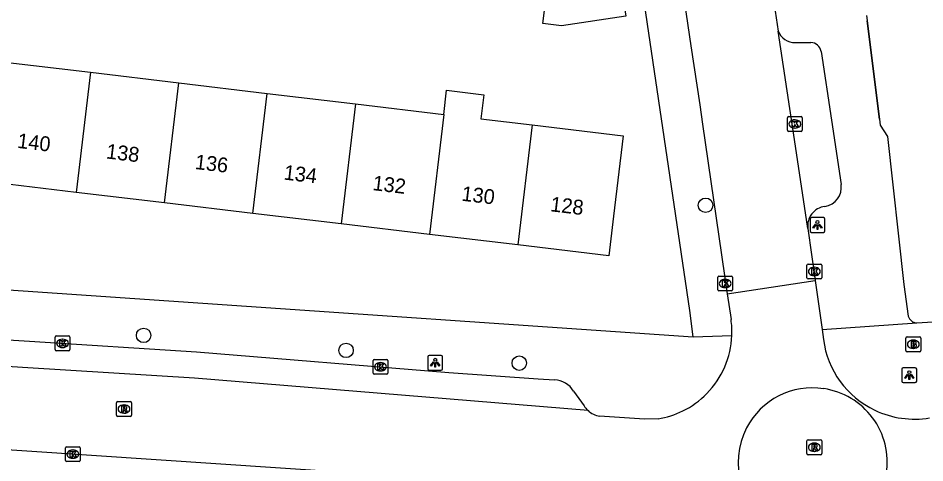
# Model space of a CAD drawing. Extents: x 159053 to 160041, y 380450 to 381422.
# Drawn here: x 159443.6 to 159504.8, y 381177.1 to 381207.2 of the extents above; entities that cross this region are included whole.
import ezdxf

# ---------------------------------------------------------------- set-up
doc = ezdxf.new("R2010")
doc.units = 0
for name, color, linetype in [('IMGEO_Boom', 7, 'Continuous'), ('IMGEO_Brandkraan', 7, 'Continuous'), ('IMGEO_Kolk', 7, 'Continuous'), ('IMGEO_Lichtpunt', 7, 'Continuous'), ('IMGEO_Muur', 7, 'Continuous'), ('IMGEO_Pand', 7, 'Continuous'), ('IMGEO_Pand_nummerreeks', 7, 'Continuous'), ('IMGEO_Rijbaan_lokaal_open', 7, 'Continuous'), ('IMGEO_Rioolput', 7, 'Continuous'), ('IMGEO_Voetpad_open', 7, 'Continuous')]:
    doc.layers.add(name, color=color, linetype=linetype)

msp = doc.modelspace()

# ---------------------------------------------------------------- linework, layer by layer
at = {"layer": 'IMGEO_Boom'}
for centre in [(159490.005, 381194.532), (159452.089, 381185.745), (159465.747, 381184.735), (159477.438, 381183.871)]:
    msp.add_circle(centre, 0.489, dxfattribs=at)
at = {"layer": 'IMGEO_Brandkraan'}
for p, q in [((159503.524, 381184.716), (159503.524, 381185.568)), ((159503.599, 381185.642), (159504.451, 381185.642)), ((159504.012, 381185.422), (159504.037, 381185.422)), ((159504.525, 381185.568), (159504.525, 381184.716)), ((159504.035, 381184.862), (159504.01, 381184.862)), ((159504.451, 381184.642), (159503.599, 381184.642))]:
    msp.add_line(p, q, dxfattribs=at)
for points in [[(159503.524, 381184.716), (159503.524, 381185.568)], [(159503.599, 381185.642), (159504.451, 381185.642)], [(159504.525, 381185.568), (159504.525, 381184.716)], [(159503.872, 381185.342), (159503.872, 381184.942), (159504.085, 381184.942)], [(159504.103, 381185.342), (159503.872, 381185.342)], [(159504.051, 381185.261), (159503.997, 381185.261), (159503.997, 381185.185)], [(159503.997, 381185.185), (159504.05, 381185.185)], [(159504.059, 381185.109), (159503.997, 381185.109), (159503.997, 381185.028)], [(159503.997, 381185.028), (159504.059, 381185.028)], [(159504.451, 381184.642), (159503.599, 381184.642)]]:
    msp.add_lwpolyline(points, dxfattribs=at)
for centre, radius, start, end in [((159503.601, 381185.566), 0.0765, 91.55205, 178.44795), ((159503.601, 381185.566), 0.0765, 91.55205, 178.44795), ((159504.449, 381185.566), 0.0765, 1.55205, 88.44795), ((159504.449, 381185.566), 0.0765, 1.55205, 88.44795), ((159504.052, 381185.223), 0.0379, 267.82845, 90.93552), ((159504.06, 381185.068), 0.0404, 269.87594, 90.50774), ((159504.091, 381185.193), 0.251, 268.66757, 293.53466), ((159504.107, 381185.197), 0.145, 59.4692, 91.53667), ((159504.132, 381185.244), 0.0922, 285.51372, 58.15012), ((159504.137, 381185.052), 0.105, 301.31148, 78.98903), ((159503.601, 381184.718), 0.0765, 181.55205, 268.44795), ((159503.601, 381184.718), 0.0765, 181.55205, 268.44795), ((159504.449, 381184.718), 0.0765, 271.55205, 358.44795), ((159504.449, 381184.718), 0.0765, 271.55205, 358.44795)]:
    msp.add_arc(centre, radius, start, end, dxfattribs=at)
for centre, major_axis, ratio, start_param, end_param in [((159504.011, 381185.142), (-0.387, 0.002), 0.722429, 4.712389, 7.853982), ((159504.036, 381185.142), (-0.39, 0.002), 0.717154, 1.570796, 4.712389)]:
    msp.add_ellipse(centre, major_axis=major_axis, ratio=ratio, start_param=start_param, end_param=end_param, dxfattribs=at)
at = {"layer": 'IMGEO_Kolk'}
for p, q in [((159495.532, 381199.596), (159495.532, 381200.448)), ((159495.607, 381200.522), (159496.459, 381200.522)), ((159496.02, 381200.302), (159496.045, 381200.302)), ((159496.533, 381200.448), (159496.533, 381199.596)), ((159496.459, 381199.522), (159495.607, 381199.522)), ((159496.043, 381199.742), (159496.018, 381199.742)), ((159496.846, 381189.637), (159496.846, 381190.489)), ((159496.921, 381190.563), (159497.773, 381190.563)), ((159497.334, 381190.343), (159497.359, 381190.343)), ((159497.847, 381190.489), (159497.847, 381189.637)), ((159490.829, 381188.823), (159490.829, 381189.675)), ((159490.904, 381189.749), (159491.756, 381189.749)), ((159491.83, 381189.675), (159491.83, 381188.823)), ((159497.357, 381189.783), (159497.332, 381189.783)), ((159491.317, 381189.529), (159491.342, 381189.529)), ((159497.773, 381189.563), (159496.921, 381189.563)), ((159491.756, 381188.749), (159490.904, 381188.749)), ((159491.34, 381188.969), (159491.315, 381188.969)), ((159446.122, 381184.781), (159446.122, 381185.633)), ((159446.197, 381185.707), (159447.049, 381185.707)), ((159446.61, 381185.487), (159446.635, 381185.487)), ((159447.123, 381185.633), (159447.123, 381184.781)), ((159446.633, 381184.927), (159446.608, 381184.927)), ((159447.049, 381184.707), (159446.197, 381184.707)), ((159467.572, 381183.197), (159467.572, 381184.049)), ((159467.647, 381184.123), (159468.499, 381184.123)), ((159468.06, 381183.903), (159468.085, 381183.903)), ((159468.573, 381184.049), (159468.573, 381183.197)), ((159468.499, 381183.123), (159467.647, 381183.123)), ((159468.083, 381183.343), (159468.058, 381183.343)), ((159446.815, 381177.301), (159446.815, 381178.153)), ((159446.89, 381178.227), (159447.742, 381178.227)), ((159447.816, 381178.153), (159447.816, 381177.301)), ((159447.326, 381177.447), (159447.301, 381177.447)), ((159447.303, 381178.007), (159447.328, 381178.007)), ((159447.742, 381177.227), (159446.89, 381177.227))]:
    msp.add_line(p, q, dxfattribs=at)
for points in [[(159495.532, 381199.596), (159495.532, 381200.448)], [(159495.607, 381200.522), (159496.459, 381200.522)], [(159495.853, 381200.222), (159495.976, 381200.222), (159495.976, 381200.071), (159496.106, 381200.222), (159496.27, 381200.222), (159496.124, 381200.071), (159496.277, 381199.822), (159496.125, 381199.822), (159496.04, 381199.986), (159495.976, 381199.919), (159495.976, 381199.822), (159495.853, 381199.822), (159495.853, 381200.222)], [(159496.533, 381200.448), (159496.533, 381199.596)], [(159496.459, 381199.522), (159495.607, 381199.522)], [(159496.846, 381189.637), (159496.846, 381190.489)], [(159496.921, 381190.563), (159497.773, 381190.563)], [(159497.167, 381190.263), (159497.29, 381190.263), (159497.29, 381190.112), (159497.42, 381190.263), (159497.584, 381190.263), (159497.438, 381190.112), (159497.591, 381189.863), (159497.439, 381189.863), (159497.354, 381190.027), (159497.29, 381189.96), (159497.29, 381189.863), (159497.167, 381189.863), (159497.167, 381190.263)], [(159497.847, 381190.489), (159497.847, 381189.637)], [(159490.829, 381188.823), (159490.829, 381189.675)], [(159490.904, 381189.749), (159491.756, 381189.749)], [(159491.83, 381189.675), (159491.83, 381188.823)], [(159491.15, 381189.449), (159491.273, 381189.449), (159491.273, 381189.298), (159491.403, 381189.449), (159491.567, 381189.449), (159491.421, 381189.298), (159491.574, 381189.049), (159491.422, 381189.049), (159491.337, 381189.213), (159491.273, 381189.146), (159491.273, 381189.049), (159491.15, 381189.049), (159491.15, 381189.449)], [(159497.773, 381189.563), (159496.921, 381189.563)], [(159491.756, 381188.749), (159490.904, 381188.749)], [(159446.122, 381184.781), (159446.122, 381185.633)], [(159446.197, 381185.707), (159447.049, 381185.707)], [(159446.443, 381185.407), (159446.566, 381185.407), (159446.566, 381185.256), (159446.696, 381185.407), (159446.86, 381185.407), (159446.714, 381185.256), (159446.867, 381185.007), (159446.715, 381185.007), (159446.63, 381185.171), (159446.566, 381185.104), (159446.566, 381185.007), (159446.443, 381185.007), (159446.443, 381185.407)], [(159447.123, 381185.633), (159447.123, 381184.781)], [(159447.049, 381184.707), (159446.197, 381184.707)], [(159467.572, 381183.197), (159467.572, 381184.049)], [(159467.647, 381184.123), (159468.499, 381184.123)], [(159467.893, 381183.823), (159468.016, 381183.823), (159468.016, 381183.672), (159468.146, 381183.823), (159468.31, 381183.823), (159468.164, 381183.672), (159468.317, 381183.423), (159468.165, 381183.423), (159468.08, 381183.587), (159468.016, 381183.52), (159468.016, 381183.423), (159467.893, 381183.423), (159467.893, 381183.823)], [(159468.573, 381184.049), (159468.573, 381183.197)], [(159468.499, 381183.123), (159467.647, 381183.123)], [(159446.815, 381177.301), (159446.815, 381178.153)], [(159446.89, 381178.227), (159447.742, 381178.227)], [(159447.816, 381178.153), (159447.816, 381177.301)], [(159447.136, 381177.927), (159447.259, 381177.927), (159447.259, 381177.776), (159447.389, 381177.927), (159447.553, 381177.927), (159447.407, 381177.776), (159447.56, 381177.527), (159447.408, 381177.527), (159447.323, 381177.691), (159447.259, 381177.624), (159447.259, 381177.527), (159447.136, 381177.527), (159447.136, 381177.927)], [(159447.742, 381177.227), (159446.89, 381177.227)]]:
    msp.add_lwpolyline(points, dxfattribs=at)
for centre, start, end in [((159495.609, 381200.446), 91.55205, 178.44795), ((159495.609, 381200.446), 91.55205, 178.44795), ((159496.457, 381200.446), 1.55205, 88.44795), ((159496.457, 381200.446), 1.55205, 88.44795), ((159495.609, 381199.598), 181.55205, 268.44795), ((159495.609, 381199.598), 181.55205, 268.44795), ((159496.457, 381199.598), 271.55205, 358.44795), ((159496.457, 381199.598), 271.55205, 358.44795), ((159496.923, 381190.487), 91.55205, 178.44795), ((159496.923, 381190.487), 91.55205, 178.44795), ((159497.771, 381190.487), 1.55205, 88.44795), ((159497.771, 381190.487), 1.55205, 88.44795), ((159490.906, 381189.673), 91.55205, 178.44795), ((159490.906, 381189.673), 91.55205, 178.44795), ((159491.754, 381189.673), 1.55205, 88.44795), ((159491.754, 381189.673), 1.55205, 88.44795), ((159496.923, 381189.639), 181.55205, 268.44795), ((159496.923, 381189.639), 181.55205, 268.44795), ((159497.771, 381189.639), 271.55205, 358.44795), ((159497.771, 381189.639), 271.55205, 358.44795), ((159490.906, 381188.825), 181.55205, 268.44795), ((159490.906, 381188.825), 181.55205, 268.44795), ((159491.754, 381188.825), 271.55205, 358.44795), ((159491.754, 381188.825), 271.55205, 358.44795), ((159446.199, 381185.631), 91.55205, 178.44795), ((159446.199, 381185.631), 91.55205, 178.44795), ((159447.047, 381185.631), 1.55205, 88.44795), ((159447.047, 381185.631), 1.55205, 88.44795), ((159446.199, 381184.783), 181.55205, 268.44795), ((159446.199, 381184.783), 181.55205, 268.44795), ((159447.047, 381184.783), 271.55205, 358.44795), ((159447.047, 381184.783), 271.55205, 358.44795), ((159467.649, 381184.047), 91.55205, 178.44795), ((159467.649, 381184.047), 91.55205, 178.44795), ((159468.497, 381184.047), 1.55205, 88.44795), ((159468.497, 381184.047), 1.55205, 88.44795), ((159467.649, 381183.199), 181.55205, 268.44795), ((159467.649, 381183.199), 181.55205, 268.44795), ((159468.497, 381183.199), 271.55205, 358.44795), ((159468.497, 381183.199), 271.55205, 358.44795), ((159446.892, 381178.151), 91.55205, 178.44795), ((159446.892, 381178.151), 91.55205, 178.44795), ((159447.74, 381178.151), 1.55205, 88.44795), ((159447.74, 381178.151), 1.55205, 88.44795), ((159446.892, 381177.303), 181.55205, 268.44795), ((159446.892, 381177.303), 181.55205, 268.44795), ((159447.74, 381177.303), 271.55205, 358.44795), ((159447.74, 381177.303), 271.55205, 358.44795)]:
    msp.add_arc(centre, 0.0765, start, end, dxfattribs=at)
for centre, major_axis, ratio, start_param, end_param in [((159496.019, 381200.022), (-0.387, 0.002), 0.722429, 4.712389, 7.853982), ((159496.044, 381200.022), (-0.39, 0.002), 0.717154, 1.570796, 4.712389), ((159497.333, 381190.063), (-0.387, 0.002), 0.722429, 4.712389, 7.853982), ((159497.358, 381190.063), (-0.39, 0.002), 0.717154, 1.570796, 4.712389), ((159491.316, 381189.249), (-0.387, 0.002), 0.722429, 4.712389, 7.853982), ((159491.341, 381189.249), (-0.39, 0.002), 0.717154, 1.570796, 4.712389), ((159446.609, 381185.207), (-0.387, 0.002), 0.722429, 4.712389, 7.853982), ((159446.634, 381185.207), (-0.39, 0.002), 0.717154, 1.570796, 4.712389), ((159468.059, 381183.623), (-0.387, 0.002), 0.722429, 4.712389, 7.853982), ((159468.084, 381183.623), (-0.39, 0.002), 0.717154, 1.570796, 4.712389), ((159447.302, 381177.727), (-0.387, 0.002), 0.722429, 4.712389, 7.853982), ((159447.327, 381177.727), (-0.39, 0.002), 0.717154, 1.570796, 4.712389)]:
    msp.add_ellipse(centre, major_axis=major_axis, ratio=ratio, start_param=start_param, end_param=end_param, dxfattribs=at)
at = {"layer": 'IMGEO_Lichtpunt'}
for p, q in [((159497.058, 381193.603), (159497.058, 381192.796)), ((159497.058, 381193.603), (159497.058, 381192.796)), ((159497.96, 381193.698), (159497.152, 381193.698)), ((159497.96, 381193.698), (159497.152, 381193.698)), ((159498.054, 381192.796), (159498.054, 381193.603)), ((159498.054, 381192.796), (159498.054, 381193.603)), ((159497.152, 381192.702), (159497.96, 381192.702)), ((159497.152, 381192.702), (159497.96, 381192.702)), ((159471.267, 381184.301), (159471.267, 381183.494)), ((159471.267, 381184.301), (159471.267, 381183.494)), ((159472.169, 381184.396), (159471.361, 381184.396)), ((159472.169, 381184.396), (159471.361, 381184.396)), ((159472.263, 381183.494), (159472.263, 381184.301)), ((159472.263, 381183.494), (159472.263, 381184.301)), ((159504.157, 381183.559), (159503.349, 381183.559)), ((159504.157, 381183.559), (159503.349, 381183.559)), ((159471.361, 381183.4), (159472.169, 381183.4)), ((159471.361, 381183.4), (159472.169, 381183.4)), ((159503.255, 381183.464), (159503.255, 381182.657)), ((159503.255, 381183.464), (159503.255, 381182.657)), ((159504.251, 381182.657), (159504.251, 381183.464)), ((159504.251, 381182.657), (159504.251, 381183.464)), ((159503.349, 381182.563), (159504.157, 381182.563)), ((159503.349, 381182.563), (159504.157, 381182.563))]:
    msp.add_line(p, q, dxfattribs=at)
for points in [[(159497.432, 381193.267), (159497.471, 381193.239), (159497.283, 381192.977), (159497.245, 381193.004), (159497.432, 381193.267)], [(159497.534, 381193.219), (159497.581, 381193.219), (159497.581, 381192.897), (159497.534, 381192.897), (159497.534, 381193.219)], [(159497.644, 381193.239), (159497.682, 381193.266), (159497.869, 381193.004), (159497.83, 381192.976), (159497.644, 381193.239)], [(159471.641, 381183.965), (159471.68, 381183.937), (159471.492, 381183.675), (159471.454, 381183.702), (159471.641, 381183.965)], [(159471.743, 381183.917), (159471.79, 381183.917), (159471.79, 381183.595), (159471.743, 381183.595), (159471.743, 381183.917)], [(159471.853, 381183.937), (159471.891, 381183.964), (159472.078, 381183.702), (159472.039, 381183.674), (159471.853, 381183.937)], [(159503.629, 381183.128), (159503.668, 381183.1), (159503.48, 381182.838), (159503.442, 381182.865), (159503.629, 381183.128)], [(159503.731, 381183.08), (159503.778, 381183.08), (159503.778, 381182.758), (159503.731, 381182.758), (159503.731, 381183.08)], [(159503.841, 381183.1), (159503.879, 381183.127), (159504.066, 381182.865), (159504.027, 381182.837), (159503.841, 381183.1)]]:
    msp.add_lwpolyline(points, dxfattribs=at)
for centre in [(159497.557, 381193.401), (159471.766, 381184.099), (159503.754, 381183.262)]:
    msp.add_circle(centre, 0.0994, dxfattribs=at)
for centre, start, end in [((159497.152, 381193.603), 90, 180), ((159497.152, 381193.603), 90, 180), ((159497.96, 381193.603), 0, 90), ((159497.96, 381193.603), 0, 90), ((159497.152, 381192.796), 180, 270), ((159497.152, 381192.796), 180, 270), ((159497.96, 381192.796), 270, 0), ((159497.96, 381192.796), 270, 360), ((159471.361, 381184.301), 90, 180), ((159471.361, 381184.301), 90, 180), ((159472.169, 381184.301), 0, 90), ((159472.169, 381184.301), 0, 90), ((159503.349, 381183.464), 90, 180), ((159503.349, 381183.464), 90, 180), ((159504.157, 381183.464), 0, 90), ((159504.157, 381183.464), 0, 90), ((159471.361, 381183.494), 180, 270), ((159471.361, 381183.494), 180, 270), ((159472.169, 381183.494), 270, 0), ((159472.169, 381183.494), 270, 360), ((159503.349, 381182.657), 180, 270), ((159503.349, 381182.657), 180, 270), ((159504.157, 381182.657), 270, 0), ((159504.157, 381182.657), 270, 360)]:
    msp.add_arc(centre, 0.0946, start, end, dxfattribs=at)
at = {"layer": 'IMGEO_Muur'}
msp.add_lwpolyline([(159501.731, 381200.343), (159500.914, 381206.995)], dxfattribs=at)
at = {"layer": 'IMGEO_Pand'}
for points in [[(159483.757, 381213.137), (159484.616, 381207.298), (159480.282, 381206.66), (159479.028, 381206.806), (159479.388, 381209.64)], [(159442.548, 381204.22), (159448.506, 381203.511)], [(159448.506, 381203.511), (159447.54, 381195.399)], [(159448.506, 381203.511), (159454.464, 381202.802)], [(159453.498, 381194.69), (159454.464, 381202.802)], [(159454.464, 381202.802), (159460.421, 381202.092)], [(159459.455, 381193.98), (159460.421, 381202.092)], [(159460.421, 381202.092), (159466.379, 381201.383)], [(159472.337, 381200.674), (159472.53, 381202.297), (159475.036, 381201.999), (159474.843, 381200.375), (159478.296, 381199.964)], [(159466.379, 381201.383), (159465.413, 381193.271)], [(159466.379, 381201.383), (159472.337, 381200.674)], [(159472.337, 381200.674), (159471.371, 381192.562)], [(159478.296, 381199.964), (159484.437, 381199.233), (159483.791, 381193.802), (159483.472, 381191.121), (159477.329, 381191.852)], [(159478.296, 381199.964), (159477.329, 381191.852)], [(159447.54, 381195.399), (159441.582, 381196.108)], [(159453.498, 381194.69), (159447.54, 381195.399)], [(159459.455, 381193.98), (159453.498, 381194.69)], [(159465.413, 381193.271), (159459.455, 381193.98)], [(159471.371, 381192.562), (159465.413, 381193.271)], [(159477.329, 381191.852), (159471.371, 381192.562)]]:
    msp.add_lwpolyline(points, dxfattribs=at)
at = {"layer": 'IMGEO_Rijbaan_lokaal_open'}
for points in [[(159494.299, 381210.378), (159494.366, 381209.923), (159494.908, 381206.294)], [(159488.389, 381209.601), (159489.023, 381205.31), (159489.612, 381201.327), (159489.808, 381199.999), (159491.467, 381188.558)], [(159496.908, 381192.969), (159495.865, 381199.882), (159494.908, 381206.294)], [(159496.908, 381192.969), (159497.399, 381189.453)], [(159491.467, 381188.558), (159497.399, 381189.453)], [(159497.399, 381189.453), (159497.865, 381186.136)], [(159491.467, 381188.558), (159491.725, 381186.819)], [(159497.865, 381186.136), (159497.957, 381185.477)], [(159482.078, 381180.662), (159455.525, 381182.85), (159444.275, 381183.548), (159419.745, 381185.125)], [(159371.374, 381182.825), (159487.158, 381175.068), (159489.604, 381174.872)], [(159486.803, 381180.111), (159485.884, 381180.089), (159482.858, 381180.293)]]:
    msp.add_lwpolyline(points, dxfattribs=at)
for centre, radius, start, end in [((159485.723, 381185.959), 6.064, 357.84473, 8.1532), ((159485.85, 381185.968), 5.936, 315.6173, 357.71027), ((159504.097, 381186.282), 6.192, 187.47003, 244.56194), ((159485.851, 381185.971), 5.938, 296.23282, 315.58983), ((159497.216, 381177.2), 5.004, 81.24837, 152.74067), ((159497.255, 381177.187), 5.012, 36.71799, 81.71317), ((159483.059, 381181.727), 1.448, 227.3499, 262.0146), ((159485.846, 381185.998), 5.964, 279.236, 296.16882), ((159504.096, 381186.271), 6.182, 244.52786, 279.50848), ((159497.254, 381177.183), 5.014, 305.47199, 36.74646), ((159497.215, 381177.2), 5.004, 152.74519, 240.92913)]:
    msp.add_arc(centre, radius, start, end, dxfattribs=at)
at = {"layer": 'IMGEO_Rioolput'}
for p, q in [((159450.268, 381180.347), (159450.268, 381181.199)), ((159450.343, 381181.273), (159451.195, 381181.273)), ((159451.269, 381181.199), (159451.269, 381180.347)), ((159450.779, 381180.493), (159450.754, 381180.493)), ((159450.756, 381181.053), (159450.781, 381181.053)), ((159451.195, 381180.273), (159450.343, 381180.273)), ((159496.918, 381178.687), (159497.77, 381178.687)), ((159496.843, 381177.761), (159496.843, 381178.613)), ((159497.331, 381178.467), (159497.356, 381178.467)), ((159497.844, 381178.613), (159497.844, 381177.761)), ((159497.77, 381177.687), (159496.918, 381177.687)), ((159497.354, 381177.907), (159497.329, 381177.907))]:
    msp.add_line(p, q, dxfattribs=at)
for points in [[(159450.268, 381180.347), (159450.268, 381181.199)], [(159450.343, 381181.273), (159451.195, 381181.273)], [(159451.269, 381181.199), (159451.269, 381180.347)], [(159450.857, 381180.971), (159450.605, 381180.973), (159450.605, 381180.573)], [(159450.605, 381180.573), (159450.729, 381180.573), (159450.729, 381180.735), (159450.74, 381180.735)], [(159450.783, 381180.892), (159450.729, 381180.892), (159450.729, 381180.811)], [(159450.729, 381180.811), (159450.781, 381180.811)], [(159450.787, 381180.706), (159450.858, 381180.573), (159450.998, 381180.573), (159450.933, 381180.699)], [(159451.195, 381180.273), (159450.343, 381180.273)], [(159496.918, 381178.687), (159497.77, 381178.687)], [(159496.843, 381177.761), (159496.843, 381178.613)], [(159497.432, 381178.385), (159497.18, 381178.387), (159497.18, 381177.987)], [(159497.18, 381177.987), (159497.304, 381177.987), (159497.304, 381178.149), (159497.315, 381178.149)], [(159497.358, 381178.306), (159497.304, 381178.306), (159497.304, 381178.225)], [(159497.304, 381178.225), (159497.356, 381178.225)], [(159497.362, 381178.12), (159497.433, 381177.987), (159497.573, 381177.987), (159497.508, 381178.113)], [(159497.844, 381178.613), (159497.844, 381177.761)], [(159497.77, 381177.687), (159496.918, 381177.687)]]:
    msp.add_lwpolyline(points, dxfattribs=at)
for centre, radius, start, end in [((159450.345, 381181.197), 0.0765, 91.55205, 178.44795), ((159450.345, 381181.197), 0.0765, 91.55205, 178.44795), ((159451.193, 381181.197), 0.0765, 1.55205, 88.44795), ((159451.193, 381181.197), 0.0765, 1.55205, 88.44795), ((159450.739, 381180.682), 0.0533, 26.02933, 88.69889), ((159450.765, 381181), 0.19, 274.7715, 282.96867), ((159450.789, 381180.796), 0.0964, 77.00612, 93.18647), ((159450.803, 381180.853), 0.0378, 276.66336, 79.67722), ((159450.856, 381180.861), 0.109, 350.36119, 89.41601), ((159450.854, 381180.861), 0.112, 277.58423, 350.98172), ((159450.838, 381180.646), 0.108, 29.51342, 73.79051), ((159450.345, 381180.349), 0.0765, 181.55205, 268.44795), ((159450.345, 381180.349), 0.0765, 181.55205, 268.44795), ((159451.193, 381180.349), 0.0765, 271.55205, 358.44795), ((159451.193, 381180.349), 0.0765, 271.55205, 358.44795), ((159496.92, 381178.611), 0.0765, 91.55205, 178.44795), ((159496.92, 381178.611), 0.0765, 91.55205, 178.44795), ((159497.768, 381178.611), 0.0765, 1.55205, 88.44795), ((159497.768, 381178.611), 0.0765, 1.55205, 88.44795), ((159497.314, 381178.096), 0.0533, 26.02933, 88.69889), ((159497.34, 381178.414), 0.19, 274.7715, 282.96867), ((159497.364, 381178.21), 0.0964, 77.00612, 93.18647), ((159497.378, 381178.267), 0.0378, 276.66336, 79.67722), ((159497.431, 381178.275), 0.109, 350.36119, 89.41601), ((159497.429, 381178.275), 0.112, 277.58423, 350.98172), ((159497.413, 381178.06), 0.108, 29.51342, 73.79051), ((159496.92, 381177.763), 0.0765, 181.55205, 268.44795), ((159496.92, 381177.763), 0.0765, 181.55205, 268.44795), ((159497.768, 381177.763), 0.0765, 271.55205, 358.44795), ((159497.768, 381177.763), 0.0765, 271.55205, 358.44795)]:
    msp.add_arc(centre, radius, start, end, dxfattribs=at)
for centre, major_axis, ratio, start_param, end_param in [((159450.755, 381180.773), (-0.387, 0.002), 0.722429, 4.712389, 7.853982), ((159450.78, 381180.773), (-0.39, 0.002), 0.717154, 1.570796, 4.712389), ((159497.33, 381178.187), (-0.387, 0.002), 0.722429, 4.712389, 7.853982), ((159497.355, 381178.187), (-0.39, 0.002), 0.717154, 1.570796, 4.712389)]:
    msp.add_ellipse(centre, major_axis=major_axis, ratio=ratio, start_param=start_param, end_param=end_param, dxfattribs=at)
at = {"layer": 'IMGEO_Voetpad_open'}
for points in [[(159489.16, 381185.654), (159488.937, 381187.416), (159485.126, 381213.338)], [(159500.858, 381207.35), (159501.731, 381200.343), (159501.781, 381199.94), (159502.275, 381199.186), (159503.375, 381189.182), (159503.677, 381187.045)], [(159496.055, 381205.52), (159497.109, 381205.517)], [(159497.8, 381204.921), (159498.493, 381200.276), (159499.148, 381195.933)], [(159418.399, 381190.504), (159489.16, 381185.654)], [(159504.26, 381186.583), (159545.42, 381189.206)], [(159422.8, 381186.735), (159426.257, 381186.469), (159444.396, 381185.344), (159455.655, 381184.645), (159472.676, 381183.243), (159478.72, 381182.801), (159479.821, 381182.74)], [(159497.865, 381186.136), (159504.26, 381186.583)], [(159489.16, 381185.654), (159491.782, 381185.731)], [(159481.105, 381181.986), (159481.808, 381180.996)]]:
    msp.add_lwpolyline(points, dxfattribs=at)
for centre, radius, start, end in [((159496.053, 381206.754), 1.234, 201.88965, 270.08709), ((159497.108, 381204.817), 0.7, 8.55047, 89.8928), ((159497.861, 381195.74), 1.302, 278.63318, 8.5242), ((159498.218, 381193.141), 1.322, 97.05961, 187.4904), ((159504.317, 381187.253), 0.673, 198.04945, 265.16022), ((159479.738, 381181.128), 1.614, 32.10793, 87.04682), ((159483.085, 381181.752), 1.484, 210.63157, 227.27142)]:
    msp.add_arc(centre, radius, start, end, dxfattribs=at)

# ---------------------------------------------------------------- texts
at = {"layer": 'IMGEO_Pand_nummerreeks'}
for s, p in [('140', (159443.532, 381198.414)), ('138', (159449.526, 381197.7)), ('136', (159455.517, 381196.987)), ('134', (159461.511, 381196.274)), ('132', (159467.504, 381195.56)), ('130', (159473.504, 381194.845)), ('128', (159479.499, 381194.132))]:
    msp.add_text(s, height=1, rotation=353.21037, dxfattribs=at).set_placement(p)

doc.saveas('drawing.dxf')
